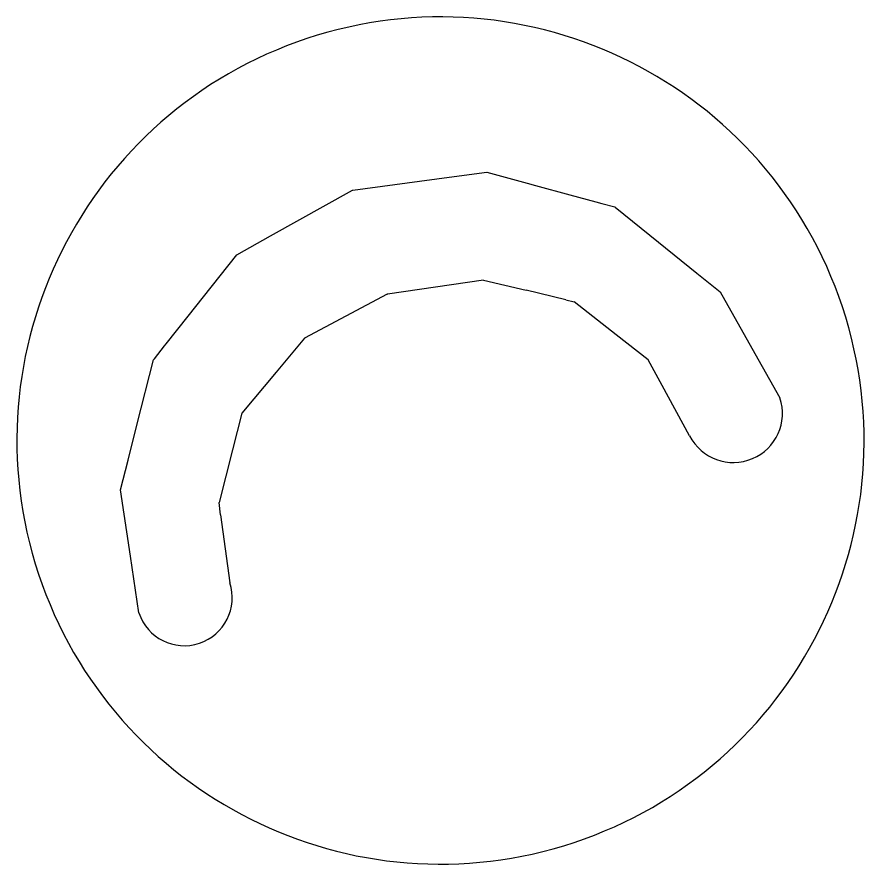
# Model space of a CAD drawing. Extents: x 400935 to 481562, y 415700 to 505362.
# Drawn here: x 403019.45 to 403042.45, y 418244.93 to 418267.93 of the extents above; entities that cross this region are included whole.
import ezdxf

# ---------------------------------------------------------------- set-up
doc = ezdxf.new("R2010")
doc.units = 0
doc.layers.add('Wattle with PAM CG CELL', color=7, linetype='Continuous')

msp = doc.modelspace()

# ---------------------------------------------------------------- linework, layer by layer
at = {"layer": 'Wattle with PAM CG CELL'}
for p, q in [((403032.117, 418260.785), (403029.513, 418260.404)), ((403032.117, 418260.785), (403029.513, 418260.404)), ((403032.117, 418260.785), (403029.513, 418260.404)), ((403032.117, 418260.785), (403029.513, 418260.404)), ((403032.117, 418260.785), (403029.513, 418260.404)), ((403032.117, 418260.785), (403029.513, 418260.404)), ((403032.117, 418260.785), (403029.513, 418260.404)), ((403032.117, 418260.785), (403029.513, 418260.404)), ((403032.117, 418260.785), (403029.513, 418260.404)), ((403032.117, 418260.785), (403029.513, 418260.404)), ((403032.117, 418260.785), (403029.513, 418260.404)), ((403032.117, 418260.785), (403029.513, 418260.404)), ((403032.117, 418260.785), (403033.274, 418260.508)), ((403032.117, 418260.785), (403033.274, 418260.508)), ((403032.117, 418260.785), (403033.274, 418260.508)), ((403032.117, 418260.785), (403033.274, 418260.508)), ((403032.117, 418260.785), (403033.274, 418260.508)), ((403032.117, 418260.785), (403033.274, 418260.508)), ((403032.117, 418260.785), (403033.274, 418260.508)), ((403032.117, 418260.785), (403033.274, 418260.508)), ((403032.117, 418260.785), (403033.274, 418260.508)), ((403032.117, 418260.785), (403033.274, 418260.508)), ((403032.117, 418260.785), (403033.274, 418260.508)), ((403032.117, 418260.785), (403033.274, 418260.508)), ((403029.502, 418260.4), (403027.259, 418259.206)), ((403029.502, 418260.4), (403027.259, 418259.206)), ((403029.502, 418260.4), (403027.259, 418259.206)), ((403029.502, 418260.4), (403027.259, 418259.206)), ((403029.502, 418260.4), (403027.259, 418259.206)), ((403029.502, 418260.4), (403027.259, 418259.206)), ((403029.502, 418260.4), (403027.259, 418259.206)), ((403029.502, 418260.4), (403027.259, 418259.206)), ((403029.502, 418260.4), (403027.259, 418259.206)), ((403029.502, 418260.4), (403027.259, 418259.206)), ((403029.502, 418260.4), (403027.259, 418259.206)), ((403029.502, 418260.4), (403027.259, 418259.206)), ((403029.502, 418260.4), (403029.513, 418260.404)), ((403029.502, 418260.4), (403029.513, 418260.404)), ((403029.502, 418260.4), (403029.513, 418260.404)), ((403029.502, 418260.4), (403029.513, 418260.404)), ((403029.502, 418260.4), (403029.513, 418260.404)), ((403029.502, 418260.4), (403029.513, 418260.404)), ((403029.502, 418260.4), (403029.513, 418260.404)), ((403029.502, 418260.4), (403029.513, 418260.404)), ((403029.502, 418260.4), (403029.513, 418260.404)), ((403029.502, 418260.4), (403029.513, 418260.404)), ((403029.502, 418260.4), (403029.513, 418260.404)), ((403029.502, 418260.4), (403029.513, 418260.404)), ((403034.355, 418260.247), (403033.274, 418260.508)), ((403034.355, 418260.247), (403033.274, 418260.508)), ((403034.355, 418260.247), (403033.274, 418260.508)), ((403034.355, 418260.247), (403033.274, 418260.508)), ((403034.355, 418260.247), (403033.274, 418260.508)), ((403034.355, 418260.247), (403033.274, 418260.508)), ((403034.355, 418260.247), (403033.274, 418260.508)), ((403034.355, 418260.247), (403033.274, 418260.508)), ((403034.355, 418260.247), (403033.274, 418260.508)), ((403034.355, 418260.247), (403033.274, 418260.508)), ((403034.355, 418260.247), (403033.274, 418260.508)), ((403034.355, 418260.247), (403033.274, 418260.508)), ((403034.355, 418260.247), (403034.583, 418260.191)), ((403034.355, 418260.247), (403034.583, 418260.191)), ((403034.355, 418260.247), (403034.583, 418260.191)), ((403034.355, 418260.247), (403034.583, 418260.191)), ((403034.355, 418260.247), (403034.583, 418260.191)), ((403034.355, 418260.247), (403034.583, 418260.191)), ((403034.355, 418260.247), (403034.583, 418260.191)), ((403034.355, 418260.247), (403034.583, 418260.191)), ((403034.355, 418260.247), (403034.583, 418260.191)), ((403034.355, 418260.247), (403034.583, 418260.191)), ((403034.355, 418260.247), (403034.583, 418260.191)), ((403034.355, 418260.247), (403034.583, 418260.191)), ((403035.725, 418259.296), (403034.583, 418260.191)), ((403035.725, 418259.296), (403034.583, 418260.191)), ((403035.725, 418259.296), (403034.583, 418260.191)), ((403035.725, 418259.296), (403034.583, 418260.191)), ((403035.725, 418259.296), (403034.583, 418260.191)), ((403035.725, 418259.296), (403034.583, 418260.191)), ((403035.725, 418259.296), (403034.583, 418260.191)), ((403035.725, 418259.296), (403034.583, 418260.191)), ((403035.725, 418259.296), (403034.583, 418260.191)), ((403035.725, 418259.296), (403034.583, 418260.191)), ((403035.725, 418259.296), (403034.583, 418260.191)), ((403035.725, 418259.296), (403034.583, 418260.191)), ((403036.592, 418258.614), (403035.725, 418259.296)), ((403036.592, 418258.614), (403035.725, 418259.296)), ((403036.592, 418258.614), (403035.725, 418259.296)), ((403036.592, 418258.614), (403035.725, 418259.296)), ((403036.592, 418258.614), (403035.725, 418259.296)), ((403036.592, 418258.614), (403035.725, 418259.296)), ((403036.592, 418258.614), (403035.725, 418259.296)), ((403036.592, 418258.614), (403035.725, 418259.296)), ((403036.592, 418258.614), (403035.725, 418259.296)), ((403036.592, 418258.614), (403035.725, 418259.296)), ((403036.592, 418258.614), (403035.725, 418259.296)), ((403036.592, 418258.614), (403035.725, 418259.296)), ((403027.259, 418259.206), (403026.488, 418258.282)), ((403027.259, 418259.206), (403026.488, 418258.282)), ((403027.259, 418259.206), (403026.488, 418258.282)), ((403027.259, 418259.206), (403026.488, 418258.282)), ((403027.259, 418259.206), (403026.488, 418258.282)), ((403027.259, 418259.206), (403026.488, 418258.282)), ((403027.259, 418259.206), (403026.488, 418258.282)), ((403027.259, 418259.206), (403026.488, 418258.282)), ((403027.259, 418259.206), (403026.488, 418258.282)), ((403027.259, 418259.206), (403026.488, 418258.282)), ((403027.259, 418259.206), (403026.488, 418258.282)), ((403027.259, 418259.206), (403026.488, 418258.282)), ((403036.973, 418257.92), (403036.592, 418258.614)), ((403036.973, 418257.92), (403036.592, 418258.614)), ((403036.973, 418257.92), (403036.592, 418258.614)), ((403036.973, 418257.92), (403036.592, 418258.614)), ((403036.973, 418257.92), (403036.592, 418258.614)), ((403036.973, 418257.92), (403036.592, 418258.614)), ((403036.973, 418257.92), (403036.592, 418258.614)), ((403036.973, 418257.92), (403036.592, 418258.614)), ((403036.973, 418257.92), (403036.592, 418258.614)), ((403036.973, 418257.92), (403036.592, 418258.614)), ((403036.973, 418257.92), (403036.592, 418258.614)), ((403036.973, 418257.92), (403036.592, 418258.614)), ((403026.488, 418258.282), (403025.564, 418257.17)), ((403026.488, 418258.282), (403025.564, 418257.17)), ((403026.488, 418258.282), (403025.564, 418257.17)), ((403026.488, 418258.282), (403025.564, 418257.17)), ((403026.488, 418258.282), (403025.564, 418257.17)), ((403026.488, 418258.282), (403025.564, 418257.17)), ((403026.488, 418258.282), (403025.564, 418257.17)), ((403026.488, 418258.282), (403025.564, 418257.17)), ((403026.488, 418258.282), (403025.564, 418257.17)), ((403026.488, 418258.282), (403025.564, 418257.17)), ((403026.488, 418258.282), (403025.564, 418257.17)), ((403026.488, 418258.282), (403025.564, 418257.17)), ((403037.714, 418256.555), (403036.973, 418257.92)), ((403037.714, 418256.555), (403036.973, 418257.92)), ((403037.714, 418256.555), (403036.973, 418257.92)), ((403037.714, 418256.555), (403036.973, 418257.92)), ((403037.714, 418256.555), (403036.973, 418257.92)), ((403037.714, 418256.555), (403036.973, 418257.92)), ((403037.714, 418256.555), (403036.973, 418257.92)), ((403037.714, 418256.555), (403036.973, 418257.92)), ((403037.714, 418256.555), (403036.973, 418257.92)), ((403037.714, 418256.555), (403036.973, 418257.92)), ((403037.714, 418256.555), (403036.973, 418257.92)), ((403037.714, 418256.555), (403036.973, 418257.92)), ((403025.564, 418257.17), (403025.308, 418256.174)), ((403025.564, 418257.17), (403025.308, 418256.174)), ((403025.564, 418257.17), (403025.308, 418256.174)), ((403025.564, 418257.17), (403025.308, 418256.174)), ((403025.564, 418257.17), (403025.308, 418256.174)), ((403025.564, 418257.17), (403025.308, 418256.174)), ((403025.564, 418257.17), (403025.308, 418256.174)), ((403025.564, 418257.17), (403025.308, 418256.174)), ((403025.564, 418257.17), (403025.308, 418256.174)), ((403025.564, 418257.17), (403025.308, 418256.174)), ((403025.564, 418257.17), (403025.308, 418256.174)), ((403025.564, 418257.17), (403025.308, 418256.174)), ((403025.308, 418256.174), (403024.941, 418254.741)), ((403025.308, 418256.174), (403024.941, 418254.741)), ((403025.308, 418256.174), (403024.941, 418254.741)), ((403025.308, 418256.174), (403024.941, 418254.741)), ((403025.308, 418256.174), (403024.941, 418254.741)), ((403025.308, 418256.174), (403024.941, 418254.741)), ((403025.308, 418256.174), (403024.941, 418254.741)), ((403025.308, 418256.174), (403024.941, 418254.741)), ((403025.308, 418256.174), (403024.941, 418254.741)), ((403025.308, 418256.174), (403024.941, 418254.741)), ((403025.308, 418256.174), (403024.941, 418254.741)), ((403025.308, 418256.174), (403024.941, 418254.741)), ((403024.984, 418254.411), (403024.941, 418254.741)), ((403024.984, 418254.411), (403024.941, 418254.741)), ((403024.984, 418254.411), (403024.941, 418254.741)), ((403024.984, 418254.411), (403024.941, 418254.741)), ((403024.984, 418254.411), (403024.941, 418254.741)), ((403024.984, 418254.411), (403024.941, 418254.741)), ((403024.984, 418254.411), (403024.941, 418254.741)), ((403024.984, 418254.411), (403024.941, 418254.741)), ((403024.984, 418254.411), (403024.941, 418254.741)), ((403024.984, 418254.411), (403024.941, 418254.741)), ((403024.984, 418254.411), (403024.941, 418254.741)), ((403024.984, 418254.411), (403024.941, 418254.741)), ((403024.984, 418254.411), (403025.231, 418252.567)), ((403024.984, 418254.411), (403025.231, 418252.567)), ((403024.984, 418254.411), (403025.231, 418252.567)), ((403024.984, 418254.411), (403025.231, 418252.567)), ((403024.984, 418254.411), (403025.231, 418252.567)), ((403024.984, 418254.411), (403025.231, 418252.567)), ((403024.984, 418254.411), (403025.231, 418252.567)), ((403024.984, 418254.411), (403025.231, 418252.567)), ((403024.984, 418254.411), (403025.231, 418252.567)), ((403024.984, 418254.411), (403025.231, 418252.567)), ((403024.984, 418254.411), (403025.231, 418252.567)), ((403024.984, 418254.411), (403025.231, 418252.567))]:
    msp.add_line(p, q, dxfattribs=at)
msp.add_lwpolyline([(403022.767, 418251.748), (403022.537, 418253.289), (403022.269, 418255.086), (403022.473, 418255.897), (403022.722, 418256.877), (403023.162, 418258.616), (403023.187, 418258.649), (403023.461, 418258.994), (403023.507, 418259.054), (403024.102, 418259.803), (403024.516, 418260.324), (403025.428, 418261.471), (403026.337, 418261.98), (403028.565, 418263.22), (403028.575, 418263.224), (403031.19, 418263.572), (403032.211, 418263.708), (403033.303, 418263.412), (403033.533, 418263.351), (403034.461, 418263.099), (403035.165, 418262.908), (403035.33, 418262.862), (403035.685, 418262.767), (403035.692, 418262.763), (403036.869, 418261.816), (403037.915, 418260.975), (403038.545, 418260.466), (403039.407, 418258.936), (403040.167, 418257.587)], dxfattribs=at)
msp.add_lwpolyline([(403022.767, 418251.748), (403022.537, 418253.289), (403022.269, 418255.086), (403022.473, 418255.897), (403022.722, 418256.877), (403023.162, 418258.616), (403023.187, 418258.649), (403023.461, 418258.994), (403023.507, 418259.054), (403024.102, 418259.803), (403024.516, 418260.324), (403025.428, 418261.471), (403026.337, 418261.98), (403028.565, 418263.22), (403028.575, 418263.224), (403031.19, 418263.572), (403032.211, 418263.708), (403033.303, 418263.412), (403033.533, 418263.351), (403034.461, 418263.099), (403035.165, 418262.908), (403035.33, 418262.862), (403035.685, 418262.767), (403035.692, 418262.763), (403036.869, 418261.816), (403037.915, 418260.975), (403038.545, 418260.466), (403039.407, 418258.936), (403040.167, 418257.587)], dxfattribs=at)
msp.add_lwpolyline([(403022.767, 418251.748), (403022.537, 418253.289), (403022.269, 418255.086), (403022.473, 418255.897), (403022.722, 418256.877), (403023.162, 418258.616), (403023.187, 418258.649), (403023.461, 418258.994), (403023.507, 418259.054), (403024.102, 418259.803), (403024.516, 418260.324), (403025.428, 418261.471), (403026.337, 418261.98), (403028.565, 418263.22), (403028.575, 418263.224), (403031.19, 418263.572), (403032.211, 418263.708), (403033.303, 418263.412), (403033.533, 418263.351), (403034.461, 418263.099), (403035.165, 418262.908), (403035.33, 418262.862), (403035.685, 418262.767), (403035.692, 418262.763), (403036.869, 418261.816), (403037.915, 418260.975), (403038.545, 418260.466), (403039.407, 418258.936), (403040.167, 418257.587)], dxfattribs=at)
msp.add_lwpolyline([(403022.767, 418251.748), (403022.537, 418253.289), (403022.269, 418255.086), (403022.473, 418255.897), (403022.722, 418256.877), (403023.162, 418258.616), (403023.187, 418258.649), (403023.461, 418258.994), (403023.507, 418259.054), (403024.102, 418259.803), (403024.516, 418260.324), (403025.428, 418261.471), (403026.337, 418261.98), (403028.565, 418263.22), (403028.575, 418263.224), (403031.19, 418263.572), (403032.211, 418263.708), (403033.303, 418263.412), (403033.533, 418263.351), (403034.461, 418263.099), (403035.165, 418262.908), (403035.33, 418262.862), (403035.685, 418262.767), (403035.692, 418262.763), (403036.869, 418261.816), (403037.915, 418260.975), (403038.545, 418260.466), (403039.407, 418258.936), (403040.167, 418257.587)], dxfattribs=at)
msp.add_lwpolyline([(403022.767, 418251.748), (403022.537, 418253.289), (403022.269, 418255.086), (403022.473, 418255.897), (403022.722, 418256.877), (403023.162, 418258.616), (403023.187, 418258.649), (403023.461, 418258.994), (403023.507, 418259.054), (403024.102, 418259.803), (403024.516, 418260.324), (403025.428, 418261.471), (403026.337, 418261.98), (403028.565, 418263.22), (403028.575, 418263.224), (403031.19, 418263.572), (403032.211, 418263.708), (403033.303, 418263.412), (403033.533, 418263.351), (403034.461, 418263.099), (403035.165, 418262.908), (403035.33, 418262.862), (403035.685, 418262.767), (403035.692, 418262.763), (403036.869, 418261.816), (403037.915, 418260.975), (403038.545, 418260.466), (403039.407, 418258.936), (403040.167, 418257.587)], dxfattribs=at)
msp.add_lwpolyline([(403022.767, 418251.748), (403022.537, 418253.289), (403022.269, 418255.086), (403022.473, 418255.897), (403022.722, 418256.877), (403023.162, 418258.616), (403023.187, 418258.649), (403023.461, 418258.994), (403023.507, 418259.054), (403024.102, 418259.803), (403024.516, 418260.324), (403025.428, 418261.471), (403026.337, 418261.98), (403028.565, 418263.22), (403028.575, 418263.224), (403031.19, 418263.572), (403032.211, 418263.708), (403033.303, 418263.412), (403033.533, 418263.351), (403034.461, 418263.099), (403035.165, 418262.908), (403035.33, 418262.862), (403035.685, 418262.767), (403035.692, 418262.763), (403036.869, 418261.816), (403037.915, 418260.975), (403038.545, 418260.466), (403039.407, 418258.936), (403040.167, 418257.587)], dxfattribs=at)
msp.add_lwpolyline([(403022.767, 418251.748), (403022.537, 418253.289), (403022.269, 418255.086), (403022.473, 418255.897), (403022.722, 418256.877), (403023.162, 418258.616), (403023.187, 418258.649), (403023.461, 418258.994), (403023.507, 418259.054), (403024.102, 418259.803), (403024.516, 418260.324), (403025.428, 418261.471), (403026.337, 418261.98), (403028.565, 418263.22), (403028.575, 418263.224), (403031.19, 418263.572), (403032.211, 418263.708), (403033.303, 418263.412), (403033.533, 418263.351), (403034.461, 418263.099), (403035.165, 418262.908), (403035.33, 418262.862), (403035.685, 418262.767), (403035.692, 418262.763), (403036.869, 418261.816), (403037.915, 418260.975), (403038.545, 418260.466), (403039.407, 418258.936), (403040.167, 418257.587)], dxfattribs=at)
msp.add_lwpolyline([(403022.767, 418251.748), (403022.537, 418253.289), (403022.269, 418255.086), (403022.473, 418255.897), (403022.722, 418256.877), (403023.162, 418258.616), (403023.187, 418258.649), (403023.461, 418258.994), (403023.507, 418259.054), (403024.102, 418259.803), (403024.516, 418260.324), (403025.428, 418261.471), (403026.337, 418261.98), (403028.565, 418263.22), (403028.575, 418263.224), (403031.19, 418263.572), (403032.211, 418263.708), (403033.303, 418263.412), (403033.533, 418263.351), (403034.461, 418263.099), (403035.165, 418262.908), (403035.33, 418262.862), (403035.685, 418262.767), (403035.692, 418262.763), (403036.869, 418261.816), (403037.915, 418260.975), (403038.545, 418260.466), (403039.407, 418258.936), (403040.167, 418257.587)], dxfattribs=at)
msp.add_lwpolyline([(403022.767, 418251.748), (403022.537, 418253.289), (403022.269, 418255.086), (403022.473, 418255.897), (403022.722, 418256.877), (403023.162, 418258.616), (403023.187, 418258.649), (403023.461, 418258.994), (403023.507, 418259.054), (403024.102, 418259.803), (403024.516, 418260.324), (403025.428, 418261.471), (403026.337, 418261.98), (403028.565, 418263.22), (403028.575, 418263.224), (403031.19, 418263.572), (403032.211, 418263.708), (403033.303, 418263.412), (403033.533, 418263.351), (403034.461, 418263.099), (403035.165, 418262.908), (403035.33, 418262.862), (403035.685, 418262.767), (403035.692, 418262.763), (403036.869, 418261.816), (403037.915, 418260.975), (403038.545, 418260.466), (403039.407, 418258.936), (403040.167, 418257.587)], dxfattribs=at)
msp.add_lwpolyline([(403022.767, 418251.748), (403022.537, 418253.289), (403022.269, 418255.086), (403022.473, 418255.897), (403022.722, 418256.877), (403023.162, 418258.616), (403023.187, 418258.649), (403023.461, 418258.994), (403023.507, 418259.054), (403024.102, 418259.803), (403024.516, 418260.324), (403025.428, 418261.471), (403026.337, 418261.98), (403028.565, 418263.22), (403028.575, 418263.224), (403031.19, 418263.572), (403032.211, 418263.708), (403033.303, 418263.412), (403033.533, 418263.351), (403034.461, 418263.099), (403035.165, 418262.908), (403035.33, 418262.862), (403035.685, 418262.767), (403035.692, 418262.763), (403036.869, 418261.816), (403037.915, 418260.975), (403038.545, 418260.466), (403039.407, 418258.936), (403040.167, 418257.587)], dxfattribs=at)
msp.add_lwpolyline([(403022.767, 418251.748), (403022.537, 418253.289), (403022.269, 418255.086), (403022.473, 418255.897), (403022.722, 418256.877), (403023.162, 418258.616), (403023.187, 418258.649), (403023.461, 418258.994), (403023.507, 418259.054), (403024.102, 418259.803), (403024.516, 418260.324), (403025.428, 418261.471), (403026.337, 418261.98), (403028.565, 418263.22), (403028.575, 418263.224), (403031.19, 418263.572), (403032.211, 418263.708), (403033.303, 418263.412), (403033.533, 418263.351), (403034.461, 418263.099), (403035.165, 418262.908), (403035.33, 418262.862), (403035.685, 418262.767), (403035.692, 418262.763), (403036.869, 418261.816), (403037.915, 418260.975), (403038.545, 418260.466), (403039.407, 418258.936), (403040.167, 418257.587)], dxfattribs=at)
msp.add_lwpolyline([(403022.767, 418251.748), (403022.537, 418253.289), (403022.269, 418255.086), (403022.473, 418255.897), (403022.722, 418256.877), (403023.162, 418258.616), (403023.187, 418258.649), (403023.461, 418258.994), (403023.507, 418259.054), (403024.102, 418259.803), (403024.516, 418260.324), (403025.428, 418261.471), (403026.337, 418261.98), (403028.565, 418263.22), (403028.575, 418263.224), (403031.19, 418263.572), (403032.211, 418263.708), (403033.303, 418263.412), (403033.533, 418263.351), (403034.461, 418263.099), (403035.165, 418262.908), (403035.33, 418262.862), (403035.685, 418262.767), (403035.692, 418262.763), (403036.869, 418261.816), (403037.915, 418260.975), (403038.545, 418260.466), (403039.407, 418258.936), (403040.167, 418257.587)], dxfattribs=at)
for centre, radius, start, end in [((403030.952, 418256.428), 11.497, 18.3867, 198.3867), ((403030.952, 418256.428), 11.497, 18.3867, 198.3867), ((403030.952, 418256.428), 11.497, 18.3867, 198.3867), ((403030.952, 418256.428), 11.497, 18.3867, 198.3867), ((403030.952, 418256.428), 11.497, 18.3867, 198.3867), ((403030.952, 418256.428), 11.497, 18.3867, 198.3867), ((403030.952, 418256.428), 11.497, 198.3867, 18.3867), ((403030.952, 418256.428), 11.497, 198.3867, 18.3867), ((403030.952, 418256.428), 11.497, 198.3867, 18.3867), ((403030.952, 418256.428), 11.497, 198.3867, 18.3867), ((403030.952, 418256.428), 11.497, 198.3867, 18.3867), ((403030.952, 418256.428), 11.497, 198.3867, 18.3867), ((403038.9, 418257.166), 1.335, 207.2741, 18.3867), ((403038.9, 418257.166), 1.335, 207.2741, 18.3867), ((403038.9, 418257.166), 1.335, 207.2741, 18.3867), ((403038.9, 418257.166), 1.335, 207.2741, 18.3867), ((403038.9, 418257.166), 1.335, 207.2741, 18.3867), ((403038.9, 418257.166), 1.335, 207.2741, 18.3867), ((403038.9, 418257.166), 1.335, 207.2741, 18.3867), ((403038.9, 418257.166), 1.335, 207.2741, 18.3867), ((403038.9, 418257.166), 1.335, 207.2741, 18.3867), ((403038.9, 418257.166), 1.335, 207.2741, 18.3867), ((403038.9, 418257.166), 1.335, 207.2741, 18.3867), ((403038.9, 418257.166), 1.335, 207.2741, 18.3867), ((403023.999, 418252.157), 1.298, 198.3867, 18.3867), ((403023.999, 418252.157), 1.298, 198.3867, 18.3867), ((403023.999, 418252.157), 1.298, 198.3867, 18.3867), ((403023.999, 418252.157), 1.298, 198.3867, 18.3867), ((403023.999, 418252.157), 1.298, 198.3867, 18.3867), ((403023.999, 418252.157), 1.298, 198.3867, 18.3867), ((403023.999, 418252.157), 1.298, 198.3867, 18.3867), ((403023.999, 418252.157), 1.298, 198.3867, 18.3867), ((403023.999, 418252.157), 1.298, 198.3867, 18.3867), ((403023.999, 418252.157), 1.298, 198.3867, 18.3867), ((403023.999, 418252.157), 1.298, 198.3867, 18.3867), ((403023.999, 418252.157), 1.298, 198.3867, 18.3867)]:
    msp.add_arc(centre, radius, start, end, dxfattribs=at)

doc.saveas('drawing.dxf')
